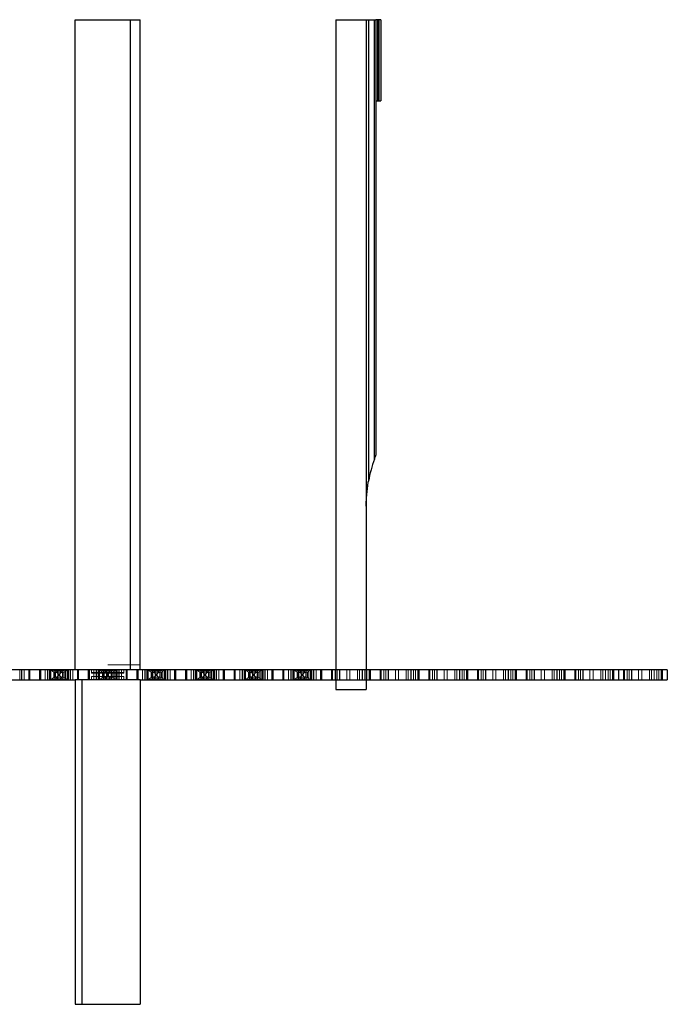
# Model space of a CAD drawing. Header units: inches. Extents: x 1880 to 2363, y -453 to -54.
# Tile 711 of 1056: x 1949.5 to 1951.5, y -75.13 to -72.09. Entities that reach past the tile are written whole.
import ezdxf

# ---------------------------------------------------------------- set-up
doc = ezdxf.new("R2010")
doc.units = ezdxf.units.IN
doc.header["$LTSCALE"] = 0.5
doc.header["$MEASUREMENT"] = 0
doc.linetypes.add('HIDDEN', pattern=[0.225, 0.15, -0.075])
doc.layers.add('APP-M-S', color=30, linetype='Continuous')
doc.layers.add('PUN-M-S2', color=1, linetype='Continuous')

msp = doc.modelspace()

# ---------------------------------------------------------------- linework, layer by layer
at = {"layer": 'APP-M-S', "linetype": 'Continuous', "lineweight": 25}
for p, q in [((1951.50051, -74.09777), (1936.85051, -74.09777)), ((1951.35051, -74.09777), (1951.35051, -74.12926)), ((1951.50051, -74.09777), (1951.50051, -74.12926)), ((1948.52551, -74.12926), (1949.67551, -74.12926)), ((1949.87551, -74.12926), (1951.50051, -74.12926))]:
    msp.add_line(p, q, dxfattribs=at)
at = {"layer": 'APP-M-S', "linetype": 'HIDDEN', "lineweight": 18}
for p, q in [((1949.50463, -74.09777), (1949.50463, -74.12926)), ((1949.50504, -74.12926), (1949.50504, -74.09777)), ((1949.51001, -74.09777), (1949.51001, -74.12926)), ((1949.51004, -74.12926), (1949.51004, -74.09777)), ((1949.51051, -74.09777), (1949.51051, -74.12926)), ((1949.51801, -74.09777), (1949.51801, -74.12926)), ((1949.53201, -74.09777), (1949.53201, -74.12926)), ((1949.53251, -74.09777), (1949.53251, -74.12926)), ((1949.53501, -74.09777), (1949.53501, -74.12926)), ((1949.53551, -74.09777), (1949.53551, -74.12926)), ((1949.56551, -74.09777), (1949.56551, -74.12926)), ((1949.56601, -74.09777), (1949.56601, -74.12926)), ((1949.56851, -74.09777), (1949.56851, -74.12926)), ((1949.56901, -74.09777), (1949.56901, -74.12926)), ((1949.58301, -74.12926), (1949.58301, -74.09777)), ((1949.59051, -74.09777), (1949.59051, -74.12926)), ((1949.59098, -74.09777), (1949.59098, -74.12926)), ((1949.59101, -74.09777), (1949.59101, -74.12926)), ((1949.59598, -74.12926), (1949.59598, -74.09777)), ((1949.59639, -74.12926), (1949.59639, -74.09777)), ((1949.59698, -74.09777), (1949.6136, -74.10094)), ((1949.59845, -74.12926), (1949.59845, -74.09777)), ((1949.60988, -74.10501), (1949.59992, -74.09777)), ((1949.59992, -74.12926), (1949.59992, -74.09777)), ((1949.60988, -74.12202), (1949.60988, -74.10501)), ((1949.60988, -74.10501), (1949.61476, -74.10564)), ((1949.61221, -74.12926), (1949.61221, -74.09777)), ((1949.6139, -74.10102), (1949.6136, -74.10094)), ((1949.6136, -74.10094), (1949.6136, -74.12609)), ((1949.63712, -74.10102), (1949.6139, -74.10102)), ((1949.61401, -74.12602), (1949.61401, -74.10102)), ((1949.61401, -74.10887), (1949.62186, -74.10102)), ((1949.61476, -74.10564), (1949.61476, -74.12139)), ((1949.61476, -74.10564), (1949.63625, -74.10564)), ((1949.62258, -74.11059), (1949.61744, -74.10544)), ((1949.62201, -74.09777), (1949.62201, -74.12926)), ((1949.62258, -74.11059), (1949.62258, -74.11644)), ((1949.62258, -74.11059), (1949.62361, -74.11086)), ((1949.62361, -74.11086), (1949.62361, -74.11617)), ((1949.62361, -74.11086), (1949.62741, -74.11086)), ((1949.62741, -74.11086), (1949.62844, -74.11059)), ((1949.62741, -74.11086), (1949.62741, -74.11617)), ((1949.62844, -74.11059), (1949.63358, -74.10544)), ((1949.62844, -74.11059), (1949.62844, -74.11644)), ((1949.62915, -74.10102), (1949.63701, -74.10887)), ((1949.63625, -74.10564), (1949.64114, -74.10501)), ((1949.63625, -74.12139), (1949.63625, -74.10564)), ((1949.63701, -74.10102), (1949.63701, -74.12602)), ((1949.63742, -74.10094), (1949.63712, -74.10102)), ((1949.65404, -74.09777), (1949.63742, -74.10094)), ((1949.63742, -74.12609), (1949.63742, -74.10094)), ((1949.6511, -74.09777), (1949.64114, -74.10501)), ((1949.64114, -74.10501), (1949.64114, -74.12202)), ((1949.64551, -74.09777), (1949.64551, -74.12926)), ((1949.6511, -74.12926), (1949.6511, -74.09777)), ((1949.65151, -74.09777), (1949.65151, -74.12926)), ((1949.65256, -74.09777), (1949.65256, -74.12926)), ((1949.65463, -74.09777), (1949.65463, -74.12926)), ((1949.65504, -74.12926), (1949.65504, -74.09777)), ((1949.66001, -74.09777), (1949.66001, -74.12926)), ((1949.66004, -74.12926), (1949.66004, -74.09777)), ((1949.66051, -74.09777), (1949.66051, -74.12926)), ((1949.66801, -74.09777), (1949.66801, -74.12926)), ((1949.68201, -74.09777), (1949.68201, -74.12926)), ((1949.68251, -74.09777), (1949.68251, -74.12926)), ((1949.68501, -74.09777), (1949.68501, -74.12926)), ((1949.68551, -74.09777), (1949.68551, -74.12926)), ((1949.71551, -74.09777), (1949.71551, -74.12926)), ((1949.71601, -74.09777), (1949.71601, -74.12926)), ((1949.71851, -74.09777), (1949.71851, -74.12926)), ((1949.71901, -74.09777), (1949.71901, -74.12926)), ((1949.73301, -74.12926), (1949.73301, -74.09777)), ((1949.74051, -74.09777), (1949.74051, -74.12926)), ((1949.74098, -74.09777), (1949.74098, -74.12926)), ((1949.74101, -74.09777), (1949.74101, -74.12926)), ((1949.74598, -74.12926), (1949.74598, -74.09777)), ((1949.74639, -74.12926), (1949.74639, -74.09777)), ((1949.74698, -74.09777), (1949.7636, -74.10094)), ((1949.74845, -74.12926), (1949.74845, -74.09777)), ((1949.75988, -74.10501), (1949.74992, -74.09777)), ((1949.74992, -74.12926), (1949.74992, -74.09777)), ((1949.75988, -74.12202), (1949.75988, -74.10501)), ((1949.75988, -74.10501), (1949.76476, -74.10564)), ((1949.76221, -74.12926), (1949.76221, -74.09777)), ((1949.7639, -74.10102), (1949.7636, -74.10094)), ((1949.7636, -74.10094), (1949.7636, -74.12609)), ((1949.78712, -74.10102), (1949.7639, -74.10102)), ((1949.76401, -74.12602), (1949.76401, -74.10102)), ((1949.76401, -74.10887), (1949.77186, -74.10102)), ((1949.76476, -74.10564), (1949.76476, -74.12139)), ((1949.76476, -74.10564), (1949.78625, -74.10564)), ((1949.77258, -74.11059), (1949.76744, -74.10544)), ((1949.77201, -74.09777), (1949.77201, -74.12926)), ((1949.77258, -74.11059), (1949.77258, -74.11644)), ((1949.77258, -74.11059), (1949.77361, -74.11086)), ((1949.77361, -74.11086), (1949.77361, -74.11617)), ((1949.77361, -74.11086), (1949.77741, -74.11086)), ((1949.77741, -74.11086), (1949.77844, -74.11059)), ((1949.77741, -74.11086), (1949.77741, -74.11617)), ((1949.77844, -74.11059), (1949.78358, -74.10544)), ((1949.77844, -74.11059), (1949.77844, -74.11644)), ((1949.77915, -74.10102), (1949.78701, -74.10887)), ((1949.78625, -74.10564), (1949.79114, -74.10501)), ((1949.78625, -74.12139), (1949.78625, -74.10564)), ((1949.78701, -74.10102), (1949.78701, -74.12602)), ((1949.78742, -74.10094), (1949.78712, -74.10102)), ((1949.80404, -74.09777), (1949.78742, -74.10094)), ((1949.78742, -74.12609), (1949.78742, -74.10094)), ((1949.8011, -74.09777), (1949.79114, -74.10501)), ((1949.79114, -74.10501), (1949.79114, -74.12202)), ((1949.79551, -74.09777), (1949.79551, -74.12926)), ((1949.8011, -74.12926), (1949.8011, -74.09777)), ((1949.80151, -74.09777), (1949.80151, -74.12926)), ((1949.80256, -74.09777), (1949.80256, -74.12926)), ((1949.80463, -74.09777), (1949.80463, -74.12926)), ((1949.80504, -74.12926), (1949.80504, -74.09777)), ((1949.81001, -74.09777), (1949.81001, -74.12926)), ((1949.81004, -74.12926), (1949.81004, -74.09777)), ((1949.81051, -74.09777), (1949.81051, -74.12926)), ((1949.81801, -74.09777), (1949.81801, -74.12926)), ((1949.83201, -74.09777), (1949.83201, -74.12926)), ((1949.83251, -74.09777), (1949.83251, -74.12926)), ((1949.83501, -74.09777), (1949.83501, -74.12926)), ((1949.83551, -74.09777), (1949.83551, -74.12926)), ((1949.86551, -74.09777), (1949.86551, -74.12926)), ((1949.86601, -74.09777), (1949.86601, -74.12926)), ((1949.86851, -74.09777), (1949.86851, -74.12926)), ((1949.86901, -74.09777), (1949.86901, -74.12926)), ((1949.88301, -74.12926), (1949.88301, -74.09777)), ((1949.89051, -74.09777), (1949.89051, -74.12926)), ((1949.89098, -74.09777), (1949.89098, -74.12926)), ((1949.89101, -74.09777), (1949.89101, -74.12926)), ((1949.89598, -74.12926), (1949.89598, -74.09777)), ((1949.89639, -74.12926), (1949.89639, -74.09777)), ((1949.89698, -74.09777), (1949.9136, -74.10094)), ((1949.89845, -74.12926), (1949.89845, -74.09777)), ((1949.90988, -74.10501), (1949.89992, -74.09777)), ((1949.89992, -74.12926), (1949.89992, -74.09777)), ((1949.90988, -74.12202), (1949.90988, -74.10501)), ((1949.90988, -74.10501), (1949.91476, -74.10564)), ((1949.91221, -74.12926), (1949.91221, -74.09777)), ((1949.9139, -74.10102), (1949.9136, -74.10094)), ((1949.9136, -74.10094), (1949.9136, -74.12609)), ((1949.93712, -74.10102), (1949.9139, -74.10102)), ((1949.91401, -74.12602), (1949.91401, -74.10102)), ((1949.91401, -74.10887), (1949.92186, -74.10102)), ((1949.91476, -74.10564), (1949.91476, -74.12139)), ((1949.91476, -74.10564), (1949.93625, -74.10564)), ((1949.92258, -74.11059), (1949.91744, -74.10544)), ((1949.92201, -74.09777), (1949.92201, -74.12926)), ((1949.92258, -74.11059), (1949.92258, -74.11644)), ((1949.92258, -74.11059), (1949.92361, -74.11086)), ((1949.92361, -74.11086), (1949.92361, -74.11617)), ((1949.92361, -74.11086), (1949.92741, -74.11086)), ((1949.92741, -74.11086), (1949.92844, -74.11059)), ((1949.92741, -74.11086), (1949.92741, -74.11617)), ((1949.92844, -74.11059), (1949.93358, -74.10544)), ((1949.92844, -74.11059), (1949.92844, -74.11644)), ((1949.92915, -74.10102), (1949.93701, -74.10887)), ((1949.93625, -74.10564), (1949.94114, -74.10501)), ((1949.93625, -74.12139), (1949.93625, -74.10564)), ((1949.93701, -74.10102), (1949.93701, -74.12602)), ((1949.93742, -74.10094), (1949.93712, -74.10102)), ((1949.95404, -74.09777), (1949.93742, -74.10094)), ((1949.93742, -74.12609), (1949.93742, -74.10094)), ((1949.9511, -74.09777), (1949.94114, -74.10501)), ((1949.94114, -74.10501), (1949.94114, -74.12202)), ((1949.94551, -74.09777), (1949.94551, -74.12926)), ((1949.9511, -74.12926), (1949.9511, -74.09777)), ((1949.95151, -74.09777), (1949.95151, -74.12926)), ((1949.95256, -74.09777), (1949.95256, -74.12926)), ((1949.95463, -74.09777), (1949.95463, -74.12926)), ((1949.95504, -74.12926), (1949.95504, -74.09777)), ((1949.96001, -74.09777), (1949.96001, -74.12926)), ((1949.96004, -74.12926), (1949.96004, -74.09777)), ((1949.96051, -74.09777), (1949.96051, -74.12926)), ((1949.96801, -74.09777), (1949.96801, -74.12926)), ((1949.98201, -74.09777), (1949.98201, -74.12926)), ((1949.98251, -74.09777), (1949.98251, -74.12926)), ((1949.98501, -74.09777), (1949.98501, -74.12926)), ((1949.98551, -74.09777), (1949.98551, -74.12926)), ((1950.01551, -74.09777), (1950.01551, -74.12926)), ((1950.01601, -74.09777), (1950.01601, -74.12926)), ((1950.01851, -74.09777), (1950.01851, -74.12926)), ((1950.01901, -74.09777), (1950.01901, -74.12926)), ((1950.03301, -74.12926), (1950.03301, -74.09777)), ((1950.04051, -74.09777), (1950.04051, -74.12926)), ((1950.04098, -74.09777), (1950.04098, -74.12926)), ((1950.04101, -74.09777), (1950.04101, -74.12926)), ((1950.04598, -74.12926), (1950.04598, -74.09777)), ((1950.04639, -74.12926), (1950.04639, -74.09777)), ((1950.04698, -74.09777), (1950.0636, -74.10094)), ((1950.04845, -74.12926), (1950.04845, -74.09777)), ((1950.05988, -74.10501), (1950.04992, -74.09777)), ((1950.04992, -74.12926), (1950.04992, -74.09777)), ((1950.05988, -74.12202), (1950.05988, -74.10501)), ((1950.05988, -74.10501), (1950.06476, -74.10564)), ((1950.06221, -74.12926), (1950.06221, -74.09777)), ((1950.0639, -74.10102), (1950.0636, -74.10094)), ((1950.0636, -74.10094), (1950.0636, -74.12609)), ((1950.08712, -74.10102), (1950.0639, -74.10102)), ((1950.06401, -74.12602), (1950.06401, -74.10102)), ((1950.06401, -74.10887), (1950.07186, -74.10102)), ((1950.06476, -74.10564), (1950.06476, -74.12139)), ((1950.06476, -74.10564), (1950.08625, -74.10564)), ((1950.07258, -74.11059), (1950.06744, -74.10544)), ((1950.07201, -74.09777), (1950.07201, -74.12926)), ((1950.07258, -74.11059), (1950.07258, -74.11644)), ((1950.07258, -74.11059), (1950.07361, -74.11086)), ((1950.07361, -74.11086), (1950.07361, -74.11617)), ((1950.07361, -74.11086), (1950.07741, -74.11086)), ((1950.07741, -74.11086), (1950.07844, -74.11059)), ((1950.07741, -74.11086), (1950.07741, -74.11617)), ((1950.07844, -74.11059), (1950.08358, -74.10544)), ((1950.07844, -74.11059), (1950.07844, -74.11644)), ((1950.07915, -74.10102), (1950.08701, -74.10887)), ((1950.08625, -74.10564), (1950.09114, -74.10501)), ((1950.08625, -74.12139), (1950.08625, -74.10564)), ((1950.08701, -74.10102), (1950.08701, -74.12602)), ((1950.08742, -74.10094), (1950.08712, -74.10102)), ((1950.10404, -74.09777), (1950.08742, -74.10094)), ((1950.08742, -74.12609), (1950.08742, -74.10094)), ((1950.1011, -74.09777), (1950.09114, -74.10501)), ((1950.09114, -74.10501), (1950.09114, -74.12202)), ((1950.09551, -74.09777), (1950.09551, -74.12926)), ((1950.1011, -74.12926), (1950.1011, -74.09777)), ((1950.10151, -74.09777), (1950.10151, -74.12926)), ((1950.10256, -74.09777), (1950.10256, -74.12926)), ((1950.10463, -74.09777), (1950.10463, -74.12926)), ((1950.10504, -74.12926), (1950.10504, -74.09777)), ((1950.11001, -74.09777), (1950.11001, -74.12926)), ((1950.11004, -74.12926), (1950.11004, -74.09777)), ((1950.11051, -74.09777), (1950.11051, -74.12926)), ((1950.11801, -74.09777), (1950.11801, -74.12926)), ((1950.13201, -74.09777), (1950.13201, -74.12926)), ((1950.13251, -74.09777), (1950.13251, -74.12926)), ((1950.13501, -74.09777), (1950.13501, -74.12926)), ((1950.13551, -74.09777), (1950.13551, -74.12926)), ((1950.16551, -74.09777), (1950.16551, -74.12926)), ((1950.16601, -74.09777), (1950.16601, -74.12926)), ((1950.16851, -74.09777), (1950.16851, -74.12926)), ((1950.16901, -74.09777), (1950.16901, -74.12926)), ((1950.18301, -74.12926), (1950.18301, -74.09777)), ((1950.19051, -74.09777), (1950.19051, -74.12926)), ((1950.19098, -74.09777), (1950.19098, -74.12926)), ((1950.19101, -74.09777), (1950.19101, -74.12926)), ((1950.19598, -74.12926), (1950.19598, -74.09777)), ((1950.19639, -74.12926), (1950.19639, -74.09777)), ((1950.19698, -74.09777), (1950.2136, -74.10094)), ((1950.19845, -74.12926), (1950.19845, -74.09777)), ((1950.20988, -74.10501), (1950.19992, -74.09777)), ((1950.19992, -74.12926), (1950.19992, -74.09777)), ((1950.20988, -74.12202), (1950.20988, -74.10501)), ((1950.20988, -74.10501), (1950.21476, -74.10564)), ((1950.21221, -74.12926), (1950.21221, -74.09777)), ((1950.2139, -74.10102), (1950.2136, -74.10094)), ((1950.2136, -74.10094), (1950.2136, -74.12609)), ((1950.23712, -74.10102), (1950.2139, -74.10102)), ((1950.21401, -74.12602), (1950.21401, -74.10102)), ((1950.21401, -74.10887), (1950.22186, -74.10102)), ((1950.21476, -74.10564), (1950.21476, -74.12139)), ((1950.21476, -74.10564), (1950.23625, -74.10564)), ((1950.22258, -74.11059), (1950.21744, -74.10544)), ((1950.22201, -74.09777), (1950.22201, -74.12926)), ((1950.22258, -74.11059), (1950.22258, -74.11644)), ((1950.22258, -74.11059), (1950.22361, -74.11086)), ((1950.22361, -74.11086), (1950.22361, -74.11617)), ((1950.22361, -74.11086), (1950.22741, -74.11086)), ((1950.22741, -74.11086), (1950.22844, -74.11059)), ((1950.22741, -74.11086), (1950.22741, -74.11617)), ((1950.22844, -74.11059), (1950.23358, -74.10544)), ((1950.22844, -74.11059), (1950.22844, -74.11644)), ((1950.22915, -74.10102), (1950.23701, -74.10887)), ((1950.23625, -74.10564), (1950.24114, -74.10501)), ((1950.23625, -74.12139), (1950.23625, -74.10564)), ((1950.23701, -74.10102), (1950.23701, -74.12602)), ((1950.23742, -74.10094), (1950.23712, -74.10102)), ((1950.25404, -74.09777), (1950.23742, -74.10094)), ((1950.23742, -74.12609), (1950.23742, -74.10094)), ((1950.2511, -74.09777), (1950.24114, -74.10501)), ((1950.24114, -74.10501), (1950.24114, -74.12202)), ((1950.24551, -74.09777), (1950.24551, -74.12926)), ((1950.2511, -74.12926), (1950.2511, -74.09777)), ((1950.25151, -74.09777), (1950.25151, -74.12926)), ((1950.25256, -74.09777), (1950.25256, -74.12926)), ((1950.25463, -74.09777), (1950.25463, -74.12926)), ((1950.25504, -74.12926), (1950.25504, -74.09777)), ((1950.26001, -74.09777), (1950.26001, -74.12926)), ((1950.26004, -74.12926), (1950.26004, -74.09777)), ((1950.26051, -74.09777), (1950.26051, -74.12926)), ((1950.26801, -74.09777), (1950.26801, -74.12926)), ((1950.28201, -74.09777), (1950.28201, -74.12926)), ((1950.28251, -74.09777), (1950.28251, -74.12926)), ((1950.28501, -74.09777), (1950.28501, -74.12926)), ((1950.28551, -74.09777), (1950.28551, -74.12926)), ((1950.31551, -74.09777), (1950.31551, -74.12926)), ((1950.31601, -74.09777), (1950.31601, -74.12926)), ((1950.31851, -74.09777), (1950.31851, -74.12926)), ((1950.31901, -74.09777), (1950.31901, -74.12926)), ((1950.33301, -74.12926), (1950.33301, -74.09777)), ((1950.34051, -74.09777), (1950.34051, -74.12926)), ((1950.34098, -74.09777), (1950.34098, -74.12926)), ((1950.34101, -74.09777), (1950.34101, -74.12926)), ((1950.34598, -74.12926), (1950.34598, -74.09777)), ((1950.34639, -74.12926), (1950.34639, -74.09777)), ((1950.34698, -74.09777), (1950.3636, -74.10094)), ((1950.34845, -74.12926), (1950.34845, -74.09777)), ((1950.35988, -74.10501), (1950.34992, -74.09777)), ((1950.34992, -74.12926), (1950.34992, -74.09777)), ((1950.35988, -74.12202), (1950.35988, -74.10501)), ((1950.35988, -74.10501), (1950.36476, -74.10564)), ((1950.36221, -74.12926), (1950.36221, -74.09777)), ((1950.3639, -74.10102), (1950.3636, -74.10094)), ((1950.3636, -74.10094), (1950.3636, -74.12609)), ((1950.38712, -74.10102), (1950.3639, -74.10102)), ((1950.36401, -74.12602), (1950.36401, -74.10102)), ((1950.36401, -74.10887), (1950.37186, -74.10102)), ((1950.36476, -74.10564), (1950.36476, -74.12139)), ((1950.36476, -74.10564), (1950.38625, -74.10564)), ((1950.37258, -74.11059), (1950.36744, -74.10544)), ((1950.37201, -74.09777), (1950.37201, -74.12926)), ((1950.37258, -74.11059), (1950.37258, -74.11644)), ((1950.37258, -74.11059), (1950.37361, -74.11086)), ((1950.37361, -74.11086), (1950.37361, -74.11617)), ((1950.37361, -74.11086), (1950.37741, -74.11086)), ((1950.37741, -74.11086), (1950.37844, -74.11059)), ((1950.37741, -74.11086), (1950.37741, -74.11617)), ((1950.37844, -74.11059), (1950.38358, -74.10544)), ((1950.37844, -74.11059), (1950.37844, -74.11644)), ((1950.37915, -74.10102), (1950.38701, -74.10887)), ((1950.38625, -74.10564), (1950.39114, -74.10501)), ((1950.38625, -74.12139), (1950.38625, -74.10564)), ((1950.38701, -74.10102), (1950.38701, -74.12602)), ((1950.38742, -74.10094), (1950.38712, -74.10102)), ((1950.40404, -74.09777), (1950.38742, -74.10094)), ((1950.38742, -74.12609), (1950.38742, -74.10094)), ((1950.4011, -74.09777), (1950.39114, -74.10501)), ((1950.39114, -74.10501), (1950.39114, -74.12202)), ((1950.39551, -74.09777), (1950.39551, -74.12926)), ((1950.4011, -74.12926), (1950.4011, -74.09777)), ((1950.40151, -74.09777), (1950.40151, -74.12926)), ((1950.40256, -74.09777), (1950.40256, -74.12926)), ((1950.40463, -74.09777), (1950.40463, -74.12926)), ((1950.40504, -74.12926), (1950.40504, -74.09777)), ((1950.41001, -74.09777), (1950.41001, -74.12926)), ((1950.41004, -74.12926), (1950.41004, -74.09777)), ((1950.41051, -74.09777), (1950.41051, -74.12926)), ((1950.41801, -74.09777), (1950.41801, -74.12926)), ((1950.43201, -74.09777), (1950.43201, -74.12926)), ((1950.43251, -74.09777), (1950.43251, -74.12926)), ((1950.43501, -74.09777), (1950.43501, -74.12926)), ((1950.43551, -74.09777), (1950.43551, -74.12926)), ((1950.46551, -74.09777), (1950.46551, -74.12926)), ((1950.46601, -74.09777), (1950.46601, -74.12926)), ((1950.46851, -74.09777), (1950.46851, -74.12926)), ((1950.46901, -74.09777), (1950.46901, -74.12926)), ((1950.4763, -74.12926), (1950.4763, -74.09777)), ((1950.48301, -74.12926), (1950.48301, -74.09777)), ((1950.49051, -74.09777), (1950.49051, -74.12926)), ((1950.49101, -74.09777), (1950.49101, -74.12926)), ((1950.51221, -74.12926), (1950.51221, -74.09777)), ((1950.52201, -74.09777), (1950.52201, -74.12926)), ((1950.54551, -74.09777), (1950.54551, -74.12926)), ((1950.55151, -74.09777), (1950.55151, -74.12926)), ((1950.56001, -74.09777), (1950.56001, -74.12926)), ((1950.56051, -74.09777), (1950.56051, -74.12926)), ((1950.56801, -74.09777), (1950.56801, -74.12926)), ((1950.57472, -74.12926), (1950.57472, -74.09777)), ((1950.58201, -74.09777), (1950.58201, -74.12926)), ((1950.58251, -74.09777), (1950.58251, -74.12926)), ((1950.58501, -74.09777), (1950.58501, -74.12926)), ((1950.58551, -74.09777), (1950.58551, -74.12926)), ((1950.61551, -74.09777), (1950.61551, -74.12926)), ((1950.61601, -74.09777), (1950.61601, -74.12926)), ((1950.61851, -74.09777), (1950.61851, -74.12926)), ((1950.61901, -74.09777), (1950.61901, -74.12926)), ((1950.6263, -74.12926), (1950.6263, -74.09777)), ((1950.63301, -74.12926), (1950.63301, -74.09777)), ((1950.64051, -74.09777), (1950.64051, -74.12926)), ((1950.64101, -74.09777), (1950.64101, -74.12926)), ((1950.66221, -74.12926), (1950.66221, -74.09777)), ((1950.67201, -74.09777), (1950.67201, -74.12926)), ((1950.69551, -74.09777), (1950.69551, -74.12926)), ((1950.70151, -74.09777), (1950.70151, -74.12926)), ((1950.71001, -74.09777), (1950.71001, -74.12926)), ((1950.71051, -74.09777), (1950.71051, -74.12926)), ((1950.71801, -74.09777), (1950.71801, -74.12926)), ((1950.72472, -74.12926), (1950.72472, -74.09777)), ((1950.73201, -74.09777), (1950.73201, -74.12926)), ((1950.73251, -74.09777), (1950.73251, -74.12926)), ((1950.73501, -74.09777), (1950.73501, -74.12926)), ((1950.73551, -74.09777), (1950.73551, -74.12926)), ((1950.76551, -74.09777), (1950.76551, -74.12926)), ((1950.76601, -74.09777), (1950.76601, -74.12926)), ((1950.76851, -74.09777), (1950.76851, -74.12926)), ((1950.76901, -74.09777), (1950.76901, -74.12926)), ((1950.7763, -74.12926), (1950.7763, -74.09777)), ((1950.78301, -74.12926), (1950.78301, -74.09777)), ((1950.79051, -74.09777), (1950.79051, -74.12926)), ((1950.79101, -74.09777), (1950.79101, -74.12926)), ((1950.81221, -74.12926), (1950.81221, -74.09777)), ((1950.82201, -74.09777), (1950.82201, -74.12926)), ((1950.84551, -74.09777), (1950.84551, -74.12926)), ((1950.85151, -74.09777), (1950.85151, -74.12926)), ((1950.86001, -74.09777), (1950.86001, -74.12926)), ((1950.86051, -74.09777), (1950.86051, -74.12926)), ((1950.86801, -74.09777), (1950.86801, -74.12926)), ((1950.87472, -74.12926), (1950.87472, -74.09777)), ((1950.88201, -74.09777), (1950.88201, -74.12926)), ((1950.88251, -74.09777), (1950.88251, -74.12926)), ((1950.88501, -74.09777), (1950.88501, -74.12926)), ((1950.88551, -74.09777), (1950.88551, -74.12926)), ((1950.91551, -74.09777), (1950.91551, -74.12926)), ((1950.91601, -74.09777), (1950.91601, -74.12926)), ((1950.91851, -74.09777), (1950.91851, -74.12926)), ((1950.91901, -74.09777), (1950.91901, -74.12926)), ((1950.9263, -74.12926), (1950.9263, -74.09777)), ((1950.93301, -74.12926), (1950.93301, -74.09777)), ((1950.94051, -74.09777), (1950.94051, -74.12926)), ((1950.94101, -74.09777), (1950.94101, -74.12926)), ((1950.96221, -74.12926), (1950.96221, -74.09777)), ((1950.97201, -74.09777), (1950.97201, -74.12926)), ((1950.99551, -74.09777), (1950.99551, -74.12926)), ((1951.00151, -74.09777), (1951.00151, -74.12926)), ((1951.01001, -74.09777), (1951.01001, -74.12926)), ((1951.01051, -74.09777), (1951.01051, -74.12926)), ((1951.01801, -74.09777), (1951.01801, -74.12926)), ((1951.02472, -74.12926), (1951.02472, -74.09777)), ((1951.03201, -74.09777), (1951.03201, -74.12926)), ((1951.03251, -74.09777), (1951.03251, -74.12926)), ((1951.03501, -74.09777), (1951.03501, -74.12926)), ((1951.03551, -74.09777), (1951.03551, -74.12926)), ((1951.06551, -74.09777), (1951.06551, -74.12926)), ((1951.06601, -74.09777), (1951.06601, -74.12926)), ((1951.06851, -74.09777), (1951.06851, -74.12926)), ((1951.06901, -74.09777), (1951.06901, -74.12926)), ((1951.0763, -74.12926), (1951.0763, -74.09777)), ((1951.08301, -74.12926), (1951.08301, -74.09777)), ((1951.09051, -74.09777), (1951.09051, -74.12926)), ((1951.09101, -74.09777), (1951.09101, -74.12926)), ((1951.11221, -74.12926), (1951.11221, -74.09777)), ((1951.12201, -74.09777), (1951.12201, -74.12926)), ((1951.14551, -74.09777), (1951.14551, -74.12926)), ((1951.15151, -74.09777), (1951.15151, -74.12926)), ((1951.16001, -74.09777), (1951.16001, -74.12926)), ((1951.16051, -74.09777), (1951.16051, -74.12926)), ((1951.16801, -74.09777), (1951.16801, -74.12926)), ((1951.17472, -74.12926), (1951.17472, -74.09777)), ((1951.18201, -74.09777), (1951.18201, -74.12926)), ((1951.18251, -74.09777), (1951.18251, -74.12926)), ((1951.18501, -74.09777), (1951.18501, -74.12926)), ((1951.18551, -74.09777), (1951.18551, -74.12926)), ((1951.21551, -74.09777), (1951.21551, -74.12926)), ((1951.21601, -74.09777), (1951.21601, -74.12926)), ((1951.21851, -74.09777), (1951.21851, -74.12926)), ((1951.21901, -74.09777), (1951.21901, -74.12926)), ((1951.2263, -74.12926), (1951.2263, -74.09777)), ((1951.23301, -74.12926), (1951.23301, -74.09777)), ((1951.24051, -74.09777), (1951.24051, -74.12926)), ((1951.24101, -74.09777), (1951.24101, -74.12926)), ((1951.26221, -74.12926), (1951.26221, -74.09777)), ((1951.27201, -74.09777), (1951.27201, -74.12926)), ((1951.29551, -74.09777), (1951.29551, -74.12926)), ((1951.30151, -74.09777), (1951.30151, -74.12926)), ((1951.31001, -74.09777), (1951.31001, -74.12926)), ((1951.31051, -74.09777), (1951.31051, -74.12926)), ((1951.31801, -74.09777), (1951.31801, -74.12926)), ((1951.32472, -74.12926), (1951.32472, -74.09777)), ((1951.33201, -74.09777), (1951.33201, -74.12926)), ((1951.33251, -74.09777), (1951.33251, -74.12926)), ((1951.33501, -74.09777), (1951.33501, -74.12926)), ((1951.33551, -74.09777), (1951.33551, -74.12926)), ((1951.36551, -74.09777), (1951.36551, -74.12926)), ((1951.36601, -74.09777), (1951.36601, -74.12926)), ((1951.36851, -74.09777), (1951.36851, -74.12926)), ((1951.36901, -74.09777), (1951.36901, -74.12926)), ((1951.3763, -74.12926), (1951.3763, -74.09777)), ((1951.38301, -74.12926), (1951.38301, -74.09777)), ((1951.39051, -74.09777), (1951.39051, -74.12926)), ((1951.39101, -74.09777), (1951.39101, -74.12926)), ((1951.41221, -74.12926), (1951.41221, -74.09777)), ((1951.42201, -74.09777), (1951.42201, -74.12926)), ((1951.44551, -74.09777), (1951.44551, -74.12926)), ((1951.45151, -74.09777), (1951.45151, -74.12926)), ((1951.46001, -74.09777), (1951.46001, -74.12926)), ((1951.46051, -74.09777), (1951.46051, -74.12926)), ((1951.46801, -74.09777), (1951.46801, -74.12926)), ((1951.47472, -74.12926), (1951.47472, -74.09777)), ((1951.48201, -74.09777), (1951.48201, -74.12926)), ((1951.48251, -74.09777), (1951.48251, -74.12926)), ((1951.48501, -74.09777), (1951.48501, -74.12926)), ((1951.48551, -74.09777), (1951.48551, -74.12926)), ((1949.59698, -74.12926), (1949.6136, -74.12609)), ((1949.60988, -74.12202), (1949.59992, -74.12926)), ((1949.61476, -74.12139), (1949.60988, -74.12202)), ((1949.6136, -74.12609), (1949.6139, -74.12602)), ((1949.63712, -74.12602), (1949.6139, -74.12602)), ((1949.62186, -74.12602), (1949.61401, -74.11816)), ((1949.61476, -74.12139), (1949.63625, -74.12139)), ((1949.62258, -74.11644), (1949.61744, -74.12159)), ((1949.62361, -74.11617), (1949.62258, -74.11644)), ((1949.62741, -74.11617), (1949.62361, -74.11617)), ((1949.62844, -74.11644), (1949.62741, -74.11617)), ((1949.62844, -74.11644), (1949.63358, -74.12159)), ((1949.63701, -74.11816), (1949.62915, -74.12602)), ((1949.64114, -74.12202), (1949.63625, -74.12139)), ((1949.63712, -74.12602), (1949.63742, -74.12609)), ((1949.65404, -74.12926), (1949.63742, -74.12609)), ((1949.6511, -74.12926), (1949.64114, -74.12202)), ((1949.74698, -74.12926), (1949.7636, -74.12609)), ((1949.75988, -74.12202), (1949.74992, -74.12926)), ((1949.76476, -74.12139), (1949.75988, -74.12202)), ((1949.7636, -74.12609), (1949.7639, -74.12602)), ((1949.78712, -74.12602), (1949.7639, -74.12602)), ((1949.77186, -74.12602), (1949.76401, -74.11816)), ((1949.76476, -74.12139), (1949.78625, -74.12139)), ((1949.77258, -74.11644), (1949.76744, -74.12159)), ((1949.77361, -74.11617), (1949.77258, -74.11644)), ((1949.77741, -74.11617), (1949.77361, -74.11617)), ((1949.77844, -74.11644), (1949.77741, -74.11617)), ((1949.77844, -74.11644), (1949.78358, -74.12159)), ((1949.78701, -74.11816), (1949.77915, -74.12602)), ((1949.79114, -74.12202), (1949.78625, -74.12139)), ((1949.78712, -74.12602), (1949.78742, -74.12609)), ((1949.80404, -74.12926), (1949.78742, -74.12609)), ((1949.8011, -74.12926), (1949.79114, -74.12202)), ((1949.89698, -74.12926), (1949.9136, -74.12609)), ((1949.90988, -74.12202), (1949.89992, -74.12926)), ((1949.91476, -74.12139), (1949.90988, -74.12202)), ((1949.9136, -74.12609), (1949.9139, -74.12602)), ((1949.93712, -74.12602), (1949.9139, -74.12602)), ((1949.92186, -74.12602), (1949.91401, -74.11816)), ((1949.91476, -74.12139), (1949.93625, -74.12139)), ((1949.92258, -74.11644), (1949.91744, -74.12159)), ((1949.92361, -74.11617), (1949.92258, -74.11644)), ((1949.92741, -74.11617), (1949.92361, -74.11617)), ((1949.92844, -74.11644), (1949.92741, -74.11617)), ((1949.92844, -74.11644), (1949.93358, -74.12159)), ((1949.93701, -74.11816), (1949.92915, -74.12602)), ((1949.94114, -74.12202), (1949.93625, -74.12139)), ((1949.93712, -74.12602), (1949.93742, -74.12609)), ((1949.95404, -74.12926), (1949.93742, -74.12609)), ((1949.9511, -74.12926), (1949.94114, -74.12202)), ((1950.04698, -74.12926), (1950.0636, -74.12609)), ((1950.05988, -74.12202), (1950.04992, -74.12926)), ((1950.06476, -74.12139), (1950.05988, -74.12202)), ((1950.0636, -74.12609), (1950.0639, -74.12602)), ((1950.08712, -74.12602), (1950.0639, -74.12602)), ((1950.07186, -74.12602), (1950.06401, -74.11816)), ((1950.06476, -74.12139), (1950.08625, -74.12139)), ((1950.07258, -74.11644), (1950.06744, -74.12159)), ((1950.07361, -74.11617), (1950.07258, -74.11644)), ((1950.07741, -74.11617), (1950.07361, -74.11617)), ((1950.07844, -74.11644), (1950.07741, -74.11617)), ((1950.07844, -74.11644), (1950.08358, -74.12159)), ((1950.08701, -74.11816), (1950.07915, -74.12602)), ((1950.09114, -74.12202), (1950.08625, -74.12139)), ((1950.08712, -74.12602), (1950.08742, -74.12609)), ((1950.10404, -74.12926), (1950.08742, -74.12609)), ((1950.1011, -74.12926), (1950.09114, -74.12202)), ((1950.19698, -74.12926), (1950.2136, -74.12609)), ((1950.20988, -74.12202), (1950.19992, -74.12926)), ((1950.21476, -74.12139), (1950.20988, -74.12202)), ((1950.2136, -74.12609), (1950.2139, -74.12602)), ((1950.23712, -74.12602), (1950.2139, -74.12602)), ((1950.22186, -74.12602), (1950.21401, -74.11816)), ((1950.21476, -74.12139), (1950.23625, -74.12139)), ((1950.22258, -74.11644), (1950.21744, -74.12159)), ((1950.22361, -74.11617), (1950.22258, -74.11644)), ((1950.22741, -74.11617), (1950.22361, -74.11617)), ((1950.22844, -74.11644), (1950.22741, -74.11617)), ((1950.22844, -74.11644), (1950.23358, -74.12159)), ((1950.23701, -74.11816), (1950.22915, -74.12602)), ((1950.24114, -74.12202), (1950.23625, -74.12139)), ((1950.23712, -74.12602), (1950.23742, -74.12609)), ((1950.25404, -74.12926), (1950.23742, -74.12609)), ((1950.2511, -74.12926), (1950.24114, -74.12202)), ((1950.34698, -74.12926), (1950.3636, -74.12609)), ((1950.35988, -74.12202), (1950.34992, -74.12926)), ((1950.36476, -74.12139), (1950.35988, -74.12202)), ((1950.3636, -74.12609), (1950.3639, -74.12602)), ((1950.38712, -74.12602), (1950.3639, -74.12602)), ((1950.37186, -74.12602), (1950.36401, -74.11816)), ((1950.36476, -74.12139), (1950.38625, -74.12139)), ((1950.37258, -74.11644), (1950.36744, -74.12159)), ((1950.37361, -74.11617), (1950.37258, -74.11644)), ((1950.37741, -74.11617), (1950.37361, -74.11617)), ((1950.37844, -74.11644), (1950.37741, -74.11617)), ((1950.37844, -74.11644), (1950.38358, -74.12159)), ((1950.38701, -74.11816), (1950.37915, -74.12602)), ((1950.39114, -74.12202), (1950.38625, -74.12139)), ((1950.38712, -74.12602), (1950.38742, -74.12609)), ((1950.40404, -74.12926), (1950.38742, -74.12609)), ((1950.4011, -74.12926), (1950.39114, -74.12202))]:
    msp.add_line(p, q, dxfattribs=at)
at = {"layer": 'PUN-M-S2', "linetype": 'Continuous', "lineweight": 25}
for p, q in [((1949.67551, -74.09777), (1949.67551, -72.09426)), ((1949.67551, -72.09426), (1949.87551, -72.09426)), ((1949.84551, -74.09777), (1949.84551, -72.09426)), ((1949.87551, -74.09777), (1949.87551, -72.09426)), ((1950.47847, -72.09426), (1950.57955, -72.09426)), ((1950.47847, -72.09426), (1950.47847, -74.09777)), ((1950.57255, -72.09426), (1950.57255, -74.09777)), ((1950.57955, -72.09426), (1950.57955, -73.51631)), ((1950.57955, -72.09426), (1950.60255, -72.09426)), ((1950.59755, -73.44849), (1950.59755, -72.09426)), ((1950.60255, -72.09426), (1950.60255, -73.43505)), ((1950.61755, -72.09426), (1950.60255, -72.09426)), ((1950.60755, -72.09426), (1950.60755, -72.34426)), ((1950.61255, -72.34426), (1950.61255, -72.09426)), ((1950.61755, -72.09426), (1950.61755, -72.34426)), ((1950.60255, -72.34426), (1950.61755, -72.34426)), ((1949.67551, -74.12926), (1949.67551, -75.12926)), ((1949.87551, -74.12926), (1949.67551, -74.12926)), ((1949.69551, -74.12926), (1949.69551, -75.12926)), ((1949.87551, -74.12926), (1949.87551, -75.12926)), ((1950.47847, -74.12926), (1950.47847, -74.15926)), ((1950.57255, -74.12926), (1950.57255, -74.15926)), ((1950.47847, -74.15926), (1950.57255, -74.15926)), ((1949.67551, -75.12926), (1949.87551, -75.12926))]:
    msp.add_line(p, q, dxfattribs=at)
at = {"layer": 'PUN-M-S2', "linetype": 'HIDDEN', "lineweight": 18}
for p, q in [((1950.57955, -73.51631), (1950.57955, -72.09426)), ((1950.59755, -72.09426), (1950.59755, -73.44849)), ((1950.60755, -72.34426), (1950.60755, -72.09426)), ((1949.87551, -74.08277), (1949.67551, -74.08277)), ((1949.72551, -74.1087), (1949.72551, -74.09777)), ((1949.82551, -74.10664), (1949.72551, -74.10664)), ((1949.82551, -74.10857), (1949.72551, -74.10857)), ((1949.82551, -74.10866), (1949.72551, -74.10866)), ((1949.72551, -74.1087), (1949.82551, -74.1087)), ((1949.82551, -74.09777), (1949.82551, -74.1087)), ((1950.47847, -74.09777), (1950.47847, -74.12926)), ((1950.57255, -74.09777), (1950.57255, -74.12926)), ((1949.72551, -74.12926), (1949.72551, -74.11851)), ((1949.82551, -74.11851), (1949.72551, -74.11851)), ((1949.82551, -74.11863), (1949.72551, -74.11863)), ((1949.82551, -74.11911), (1949.72551, -74.11911)), ((1949.82551, -74.11851), (1949.82551, -74.12926))]:
    msp.add_line(p, q, dxfattribs=at)
at = {"layer": 'PUN-M-S2', "linetype": 'Continuous', "lineweight": 25}
msp.add_arc((1951.01005, -73.59426), 0.4375, 160.53705, 169.7369, dxfattribs=at)
for points, knots in [([(1950.60255, -73.43505), (1950.60254, -73.43507), (1950.60252, -73.43513), (1950.60232, -73.43564), (1950.60175, -73.43711), (1950.60009, -73.44143), (1950.59861, -73.44556), (1950.59755, -73.44849)], [0, 0, 0, 0, 0.0425668, 0.0955599, 0.184568, 0.4204107, 1, 1, 1, 1]), ([(1950.57255, -73.59426), (1950.57255, -73.59399), (1950.57256, -73.58525), (1950.57324, -73.56385), (1950.57583, -73.53809), (1950.57876, -73.52092), (1950.57955, -73.51631)], [0, 0, 0, 0, 0.0105464, 0.335859, 0.8220311, 1, 1, 1, 1])]:
    msp.add_open_spline(points, degree=3, knots=knots, dxfattribs=at)

doc.saveas('drawing.dxf')
